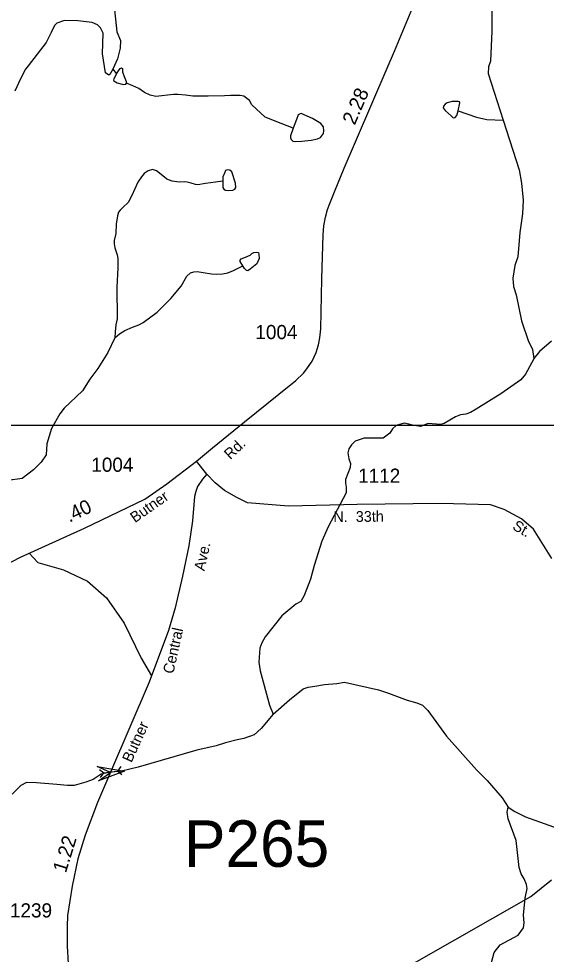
# Model space of a CAD drawing. Extents: x 2056842 to 2160602, y 826753 to 1016856.
# Drawn here: x 2067778 to 2072432, y 872595 to 880850 of the extents above; entities that cross this region are included whole.
import ezdxf

# ---------------------------------------------------------------- set-up
doc = ezdxf.new("R2010")
doc.units = 0
for name, color, linetype in [('Exist Boundary Political City Limit New', 7, 'Continuous'), ('Exist Hydrographic Creek Single Shore', 7, 'Continuous'), ('Exist Hydrographic Lake Shore', 7, 'Continuous'), ('Exist Hydrographic Misc Water Feature', 7, 'Continuous'), ('Exist Road Non-System Type 51', 7, 'Continuous'), ('Exist Road Secondary Mileage Hundredths English Label', 7, 'Continuous'), ('Exist Road Secondary Structure Pipe Attributed CELL', 7, 'Continuous'), ('Exist Road Secondary Structure Pipe CELL', 7, 'Continuous'), ('Exist Road Secondary Structure Pipe Number Label', 7, 'Continuous'), ('Exist Road Secondary Type 51 Attributed', 7, 'Continuous'), ('Exist Road Secondary Type 51 Label', 7, 'Continuous'), ('Exist Road Secondary Type 51 Number Label', 7, 'Continuous'), ('Map Preparation Boundary City Limit Buffer Line', 7, 'Continuous'), ('Map Preparation Inset Cut Line', 7, 'Continuous')]:
    doc.layers.add(name, color=color, linetype=linetype)

msp = doc.modelspace()

# ---------------------------------------------------------------- linework, layer by layer
at = {"layer": 'Exist Boundary Political City Limit New'}
msp.add_lwpolyline([(2070953.6, 872338.8), (2072295.9, 873105.1), (2072479.5, 873251.8)], dxfattribs=at)
at = {"layer": 'Exist Hydrographic Creek Single Shore'}
for points in [[(2070199, 879884.2), (2070093.9, 879924.7), (2069951.8, 879981.5), (2069835.5, 880089.7), (2069815.4, 880127.6), (2069763.3, 880167.2), (2069731.3, 880173.3), (2069647.5, 880170.9), (2069592.5, 880170.2), (2069448.2, 880166.4), (2069314, 880167.7), (2069249.4, 880174), (2069183.2, 880182.1), (2069143.3, 880182.1), (2068987.3, 880163.9), (2068939.2, 880175.3), (2068887.3, 880198.1), (2068837.9, 880233.6), (2068786, 880257.3), (2068730.3, 880280.1)], [(2072051.4, 879953.9), (2072193.2, 879517.4), (2072213.4, 879397.6), (2072227.4, 879248.1), (2072223.3, 879128.2), (2072197.7, 878964.1), (2072179.9, 878748), (2072155.9, 878672.2), (2072138.4, 878560), (2072142.6, 878487.9), (2072166.3, 878414.1), (2072214.7, 878184), (2072273.4, 878010.4), (2072309.3, 877930.3), (2072321.6, 877850.5)], [(2069578.5, 879416.2), (2069514, 879406.1), (2069425.3, 879394.7), (2069359.5, 879383.3), (2069339.2, 879387.1), (2069298.7, 879398.5), (2069263.3, 879408.6), (2069237.9, 879409.9), (2069192.4, 879408.6), (2069131.6, 879414.9), (2069084.7, 879432.7), (2069065.7, 879452.9), (2068993.6, 879506.2), (2068958.1, 879520.1), (2068920.1, 879508.7), (2068884.7, 879483.4), (2068860.6, 879455.5), (2068830.2, 879407.3), (2068775.8, 879290.8), (2068744.1, 879228.7), (2068701.1, 879186.9), (2068672, 879161.6), (2068659.3, 879143.8), (2068650.4, 879111.8), (2068637.8, 879035.8), (2068634, 878955.9), (2068620.1, 878893.9), (2068620.1, 878863.5), (2068627.6, 878826.7), (2068647.9, 878767.2), (2068651.7, 878733), (2068651.7, 878650.6), (2068645.4, 878481.7), (2068647.9, 878201.7), (2068636.5, 878148.9), (2068628.9, 878086.8), (2068626.4, 878033.6)], [(2068626.4, 878033.6), (2068666.9, 878069.1), (2068713.7, 878099.5), (2068783.4, 878128.6), (2068839.1, 878147.6), (2068875.8, 878167.9), (2068999.9, 878259.1), (2069118.9, 878380.8), (2069211.3, 878489.7), (2069260.7, 878578.9), (2069294.9, 878608), (2069322.8, 878616.9), (2069351.9, 878619.4), (2069406.3, 878610.6), (2069479.8, 878597.9), (2069524.1, 878596.6), (2069574.7, 878599.2), (2069622.9, 878606.8), (2069672.2, 878628.3), (2069754.5, 878670.1)], [(2068626.4, 878033.6), (2068563.6, 877903.1), (2068476, 877763), (2068406.1, 877668.8), (2068342.3, 877564.9), (2068178.9, 877412.4), (2068140.8, 877364.7), (2068067.3, 877232.5), (2068025.5, 877098.5), (2068019.2, 877002.4), (2067975.5, 876936), (2067907.6, 876868), (2067810, 876791.9), (2067683.9, 876775.7)], [(2072477.2, 878004.6), (2072373.4, 877914.5), (2072321.6, 877850.5)], [(2072322, 877849.9), (2072250.1, 877713.8), (2072206.3, 877663.7), (2072029.8, 877539.2), (2071814.9, 877404.9), (2071764.9, 877374.9), (2071723, 877360.8), (2071674.8, 877354.8), (2071631.1, 877336.7), (2071531, 877278.5), (2071499, 877268.4), (2071391, 877278.2), (2071323.1, 877252), (2071251.1, 877261.9), (2071219.1, 877271.8), (2071179, 877279.8), (2071107.2, 877259.7), (2071075.2, 877231.5), (2071053.2, 877193.6), (2070993.3, 877149.4), (2070913.3, 877149.3), (2070825.3, 877149.1), (2070747.5, 877121.1), (2070713.4, 877089), (2070689.5, 877054.9), (2070681.5, 877018.8), (2070689.7, 876966.9), (2070705.8, 876924.9), (2070701.9, 876889), (2070662.1, 876784.8), (2070660, 876752.8), (2070668.1, 876716.9), (2070668.2, 876664.9), (2070508.8, 876366.5), (2070453, 876240.4), (2070385.4, 876026.4), (2070353.7, 875904.4), (2070295.9, 875760.2), (2070266, 875708.2), (2070224.1, 875684.1), (2070100.3, 875579.8), (2069952.7, 875395.6), (2069922.8, 875343.6), (2069906.8, 875295.6), (2069897, 875171.6), (2069907.3, 875095.5), (2069991.8, 874791.7), (2070024, 874711.9)], [(2070024, 874711.9), (2070167.6, 874840.1), (2070286.3, 874936.8), (2070330.6, 874952), (2070391.4, 874959.6), (2070475, 874976.1), (2070583.9, 874983.7), (2070652.2, 874995.1), (2070951.4, 874927.6), (2071041.6, 874899.7), (2071203.7, 874835.9), (2071289.7, 874814.2), (2071339.6, 874792.3), (2071387.7, 874746.3), (2071552.2, 874518.7), (2071816.7, 874221.2), (2071911, 874127.4), (2072043.2, 873973.7), (2072095.4, 873893.8)], [(2070024, 874711.9), (2069916.2, 874587.7), (2069856.2, 874531.5), (2069763.4, 874499.7), (2069706.4, 874487.8), (2069602.6, 874459.9), (2069519, 874433.3), (2069350.5, 874394.5), (2068832.8, 874247.1), (2068684.6, 874209.6), (2068589.3, 874202.4), (2068504.5, 874184.9), (2068435.2, 874137.4), (2068370.6, 874113.3), (2068266.8, 874085.4), (2068208.6, 874082.9), (2068114.9, 874093), (2067935.1, 874107), (2067847.7, 874109.5), (2067798.3, 874084.2), (2067721.3, 874007.5)], [(2072095.4, 873893.8), (2072155.3, 873853.8), (2072247.4, 873808), (2072495.6, 873720.5), (2072727.7, 873672.9), (2072819.7, 873673), (2072923.5, 873701.3), (2073007.4, 873753.6), (2073409, 874060.1), (2073562.6, 874166.6), (2073802.4, 874364.8)], [(2071920.5, 871902.2), (2071928.7, 871930.2), (2071908.4, 872030.2), (2071908.2, 872078.1), (2071935.9, 872310.1), (2071937.5, 872422.2), (2071949.4, 872521.8), (2071973.4, 872609.9), (2072025.3, 872678.4), (2072184.8, 872764.5), (2072230.7, 872828.6), (2072238.5, 872872.4), (2072232.6, 872940.7), (2072244.5, 873088.6), (2072262.1, 873174.8), (2072258, 873210.7), (2072238.1, 873260.4), (2072210.2, 873304.4), (2072193.6, 873360.5), (2072165.3, 873598.5), (2072094.8, 873790.2), (2072087, 873848.1), (2072094.6, 873894)]]:
    msp.add_lwpolyline(points, dxfattribs=at)
at = {"layer": 'Exist Hydrographic Lake Shore'}
for points in [[(2068616.3, 880984.9), (2068644.2, 880734), (2068675.8, 880657), (2068673.3, 880591.1), (2068649.2, 880494.8), (2068610, 880403.6)], [(2068610, 880403.6), (2068583.4, 880356.7), (2068572, 880351.7), (2068545.4, 880373.2), (2068516.3, 880540), (2068522.6, 880721.2), (2068501.1, 880770.6), (2068472, 880796), (2068425.1, 880815), (2068299.8, 880830.2), (2068182, 880835.2), (2068113.6, 880811.2), (2068093.4, 880789.6), (2068065.5, 880729.2), (2068021.2, 880639.2), (2067860.4, 880433.6), (2067838.9, 880404.5), (2067794.6, 880320.5), (2067743.9, 880209.1)], [(2068610, 880403.6), (2068640.4, 880363.1)], [(2068640.4, 880363.1), (2068659.4, 880390.3), (2068674.5, 880410.6), (2068684.7, 880416.9), (2068693.5, 880410.6), (2068694.8, 880381.4), (2068707.5, 880338.4), (2068727.7, 880296.5), (2068730.3, 880280.1)], [(2068640.4, 880363.1), (2068618.8, 880319.3), (2068615, 880307.9), (2068618.8, 880301.6), (2068648, 880285.1), (2068703.7, 880269.9), (2068723.9, 880271.2), (2068730.3, 880280.1)]]:
    msp.add_lwpolyline(points, dxfattribs=at)
at = {"layer": 'Exist Hydrographic Misc Water Feature'}
for points in [[(2071874.1, 881274.7), (2071886.8, 881159.4), (2071932.3, 880998.5), (2071952.6, 880927.5), (2071951.3, 880739.3), (2071938.7, 880473.6), (2071922.5, 880425.3), (2071920.7, 880365.5), (2072051.4, 879953.9)], [(2071653.8, 880038.1), (2071669, 880107.8), (2071665.2, 880115.4), (2071656.3, 880119.2), (2071603.1, 880118), (2071557.6, 880106.6), (2071539.8, 880096.4), (2071525.9, 880078.7), (2071523.4, 880063.5), (2071541.1, 880039.4), (2071591.7, 879992.5), (2071610.7, 879976.1), (2071628.5, 879978.6), (2071642.4, 879996.3), (2071653.8, 880038.1)], [(2070199, 879884.2), (2070176.2, 879815.7), (2070175, 879798), (2070182.6, 879782.8), (2070197.8, 879770.1), (2070220.5, 879765.1), (2070276.3, 879768.9), (2070358.6, 879779), (2070413, 879789.1), (2070439.6, 879801.8), (2070467.4, 879836), (2070471.2, 879860.1), (2070467.4, 879895.6), (2070444.7, 879924.7), (2070371.2, 879970.3), (2070271.2, 880012.1), (2070259.8, 880010.9), (2070244.6, 880000.7), (2070228.1, 879961.4), (2070199, 879884.2)], [(2071653.8, 880038.1), (2071815.9, 879979.9), (2071907, 879960.9), (2072051.4, 879953.9)], [(2069578.5, 879416.2), (2069579.8, 879361.7), (2069588.7, 879345.3), (2069602.6, 879336.4), (2069625.4, 879333.9), (2069668.4, 879336.4), (2069686.2, 879345.3), (2069695, 879359.2), (2069690, 879399.7), (2069658.3, 879499.8), (2069640.6, 879513.8), (2069616.5, 879515), (2069603.9, 879510), (2069592.5, 879485.9), (2069578.5, 879455.5), (2069578.5, 879416.2)], [(2069754.5, 878670.1), (2069731.7, 878708.1), (2069731.7, 878718.3), (2069741.9, 878730.9), (2069779.9, 878746.1), (2069820.4, 878762.6), (2069835.6, 878779.1), (2069852, 878787.9), (2069874.8, 878789.2), (2069892.5, 878785.4), (2069897.6, 878770.2), (2069900.1, 878734.7), (2069878.6, 878687.9), (2069819.1, 878638.4), (2069800.1, 878624.5), (2069787.5, 878628.3), (2069769.7, 878646), (2069754.5, 878670.1)]]:
    msp.add_lwpolyline(points, dxfattribs=at)
at = {"layer": 'Exist Road Non-System Type 51'}
msp.add_lwpolyline([(2067871.5, 876132.8), (2067946.6, 876050.2), (2068173, 875987.6), (2068384.6, 875886.2), (2068551.4, 875740.1), (2068709.3, 875516.5), (2068858.3, 875206.5), (2068948.4, 875050.4)], dxfattribs=at)
at = {"layer": 'Exist Road Secondary Structure Pipe Attributed CELL'}
msp.add_lwpolyline([(2068470.3, 874252.2), (2068710.5, 874209.8), (2068481.3, 874126.4), (2068589, 874199.2)], close=True, dxfattribs=at)
at = {"layer": 'Exist Road Secondary Structure Pipe CELL'}
for p, q in [((2068489.9, 874226.3), (2068529.4, 874194.4)), ((2068529.4, 874194.4), (2068649.3, 874210.4)), ((2068679, 874251.6), (2068649.3, 874210.4)), ((2068688.8, 874178.5), (2068649.3, 874210.4)), ((2068499.7, 874153.2), (2068529.4, 874194.4))]:
    msp.add_line(p, q, dxfattribs=at)
at = {"layer": 'Exist Road Secondary Type 51 Attributed'}
msp.add_line((2069437.4, 876830.4), (2069347.5, 876944.3), dxfattribs=at)
for points in [[(2069347.5, 876944.3), (2069487.9, 877063.5), (2069769, 877292.3), (2070073.7, 877537.3), (2070223.4, 877658.5), (2070289.7, 877723.1), (2070319, 877760.7), (2070368, 877829.4), (2070403.2, 877905.3), (2070423.2, 877971), (2070435.8, 878033.8), (2070442.9, 878112.6), (2070451.3, 878553.6), (2070465, 878941.9), (2070470.4, 879022), (2070485.7, 879099.1), (2070501.8, 879164.8), (2070522.8, 879218.9), (2070563, 879323.1), (2070650.6, 879532.2), (2070758.1, 879783.2), (2071029.7, 880414.1), (2071091.8, 880563.5), (2071313.2, 881095.3)], [(2067423, 875906.9), (2067793.9, 876097.7), (2068359.9, 876354), (2068891, 876611.2), (2069084.6, 876745.3), (2069347.5, 876944.3)], [(2069437.4, 876830.4), (2069400.3, 876787.4), (2069356.7, 876722.9), (2069340, 876678.7), (2069328.6, 876633.3), (2069310.2, 876419.6), (2069279.6, 876199.8), (2069223, 875930), (2069158.2, 875652), (2069100.1, 875450.7), (2068928.1, 874996.9), (2068589.3, 874202.4), (2068473.8, 873934.1), (2068365.8, 873645.6), (2068300.2, 873435.5), (2068250.3, 873194.7), (2068209.9, 872937.7), (2068205.2, 872840.5), (2068205.9, 872666.4), (2068213.5, 872514.1)], [(2072480.7, 876086.5), (2072318.4, 876344.4), (2072214.1, 876436.8), (2072059.2, 876520.2), (2071940, 876559), (2071505.1, 876570.9), (2070764.7, 876563.5), (2070157, 876548.6), (2069796.5, 876578.4), (2069701.5, 876624.9), (2069593.9, 876685.7), (2069510.3, 876755.8), (2069437.4, 876830.4)]]:
    msp.add_lwpolyline(points, dxfattribs=at)
at = {"layer": 'Map Preparation Boundary City Limit Buffer Line'}
msp.add_lwpolyline([(2070953.6, 872338.8), (2072295.9, 873105.1), (2072479.5, 873251.8)], dxfattribs=at)
at = {"layer": 'Map Preparation Inset Cut Line'}
msp.add_lwpolyline([(2059276.8, 845851.8), (2104036.2, 845851.8), (2104036.2, 868310.8), (2085975.1, 868308.6), (2085982, 877260.1), (2059276.8, 877260.1), (2059276.8, 845851.8)], dxfattribs=at)

# ---------------------------------------------------------------- texts
at = {"layer": 'Exist Road Secondary Mileage Hundredths English Label'}
for s, rotation, p in [('2.28', 66.71307, (2070742.5, 879904.9)), ('.40', 25.39235, (2068225.2, 876402.2)), ('1.22', 72.67999, (2068194.5, 873306.5))]:
    msp.add_text(s, height=125, rotation=rotation, dxfattribs=at).set_placement(p)
at = {"layer": 'Exist Road Secondary Structure Pipe Number Label'}
msp.add_text('P265', height=410.1, dxfattribs=at).set_placement((2069236.6, 873366.2))
at = {"layer": 'Exist Road Secondary Type 51 Label'}
for s, rotation, p in [('Rd.', 43.4507, (2069644.6, 876954.9)), ('Butner', 35.20778, (2068804.1, 876397.8)), ('N.  33th', 0.40068, (2070554.4, 876408.2)), ('St.', 329.65605, (2072126.8, 876349.3)), ('Ave.', 77.55706, (2069416.3, 875972.3)), ('Central', 77.55706, (2069142, 875064)), ('Butner', 65.39799, (2068772.7, 874280))]:
    msp.add_text(s, height=95, rotation=rotation, dxfattribs=at).set_placement(p)
at = {"layer": 'Exist Road Secondary Type 51 Number Label'}
for s, p in [('1004', (2069865.8, 878022.4)), ('1004', (2068418.6, 876852)), ('1112', (2070771.9, 876754.7)), ('1239', (2067701, 872919.4))]:
    msp.add_text(s, height=125, dxfattribs=at).set_placement(p)

doc.saveas('drawing.dxf')
